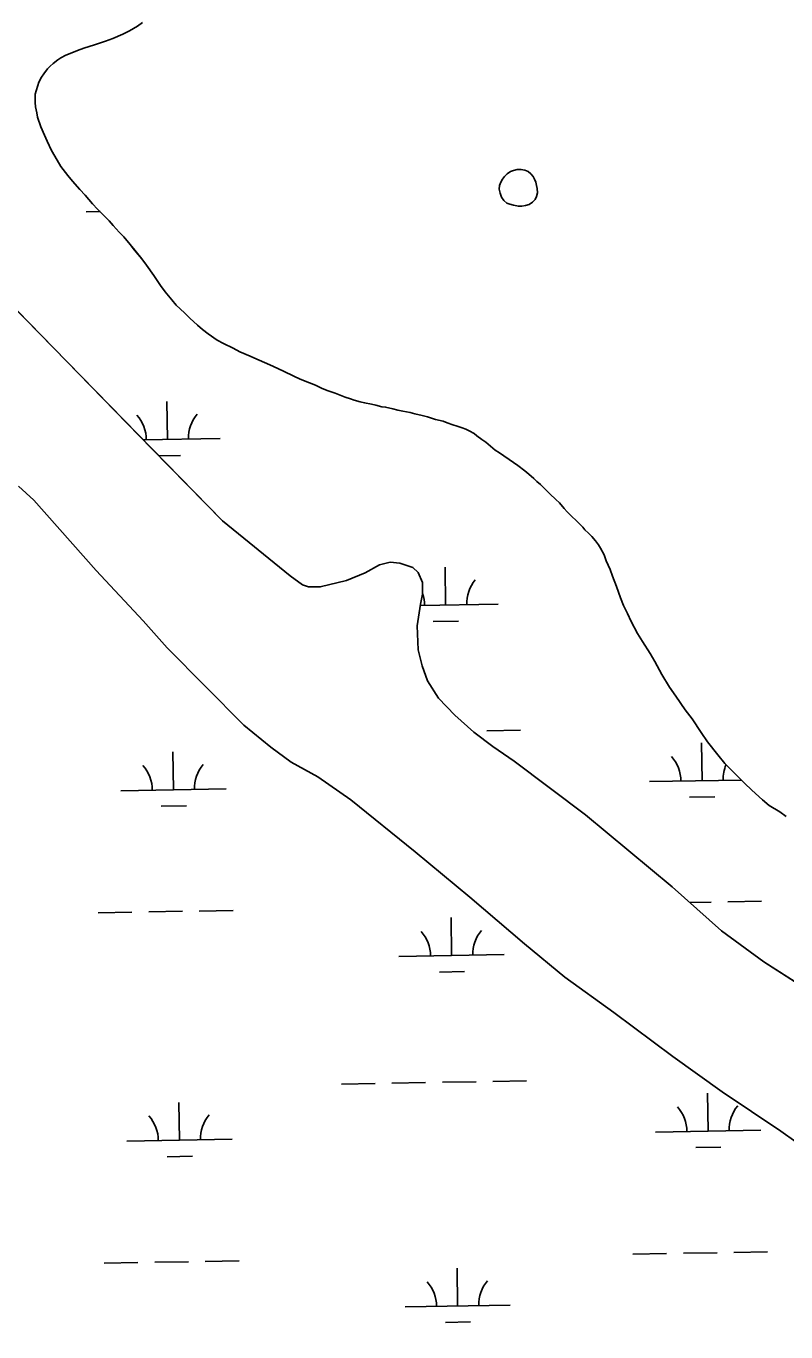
# Model space of a CAD drawing. Extents: x 3887375 to 3925618, y 296674 to 322633.
# Drawn here: x 3921816 to 3922538, y 306672 to 307912 of the extents above; entities that cross this region are included whole.
import ezdxf

# ---------------------------------------------------------------- set-up
doc = ezdxf.new("R2010")
doc.units = 0
doc.layers.add('V-TOPO-SHOR', color=7, linetype='Continuous')
doc.layers.add('V-WETL-SWMP', color=7, linetype='Continuous')

msp = doc.modelspace()

# ---------------------------------------------------------------- linework, layer by layer
at = {"layer": 'V-TOPO-SHOR'}
for points in [[(3922002.5, 307441.9), (3921935.6, 307510.4), (3921784.2, 307665.2), (3921734.8, 307729.1), (3921709.2, 307763.1), (3921697.3, 307782.8), (3921688.6, 307797.5), (3921679.5, 307813.6), (3921674, 307823.7), (3921670.4, 307832), (3921667.2, 307840.7), (3921667.6, 307841.1), (3921668.6, 307846.6), (3921670.4, 307850.8), (3921679.6, 307867.2), (3921773.8, 307953.3), (3921932.3, 308087.7), (3922032.9, 308178.8), (3922055.5, 308198.9), (3922125.3, 308251.5), (3922190, 308291.7), (3922242.8, 308326), (3922305.3, 308357.5), (3922432.2, 308417)], [(3921872.1, 307751), (3921867.3, 307756.3), (3921860.1, 307764.5), (3921855.7, 307769.8), (3921849.2, 307778.3), (3921845.6, 307784.3), (3921840.3, 307793.5), (3921836, 307802.2), (3921833.6, 307808), (3921830.3, 307816), (3921827.1, 307825.1), (3921826.2, 307829.2), (3921825, 307835), (3921824.8, 307839.1), (3921824.8, 307847.1), (3921825.7, 307850.2), (3921827.4, 307855.1), (3921828.4, 307858.2), (3921830.8, 307863), (3921833, 307866.4), (3921836.6, 307871), (3921839.1, 307873.4), (3921841.7, 307876.2), (3921846.3, 307879.6), (3921849.2, 307881.5), (3921854, 307883.9), (3921858.1, 307885.6), (3921865.1, 307888.5), (3921870.9, 307890.7), (3921881.1, 307893.8), (3921891.5, 307897.1), (3921898.5, 307899.8), (3921907.9, 307903.8), (3921914.2, 307907), (3921921.9, 307911.5), (3921926.7, 307915.1)], [(3922266.9, 307763.4), (3922265.6, 307760.1), (3922265.3, 307756.7), (3922266.1, 307752.9), (3922267.4, 307749.2), (3922269.7, 307745.9), (3922272.5, 307743.6), (3922275.5, 307742.4), (3922279, 307741.5), (3922283.6, 307740.6), (3922286.8, 307740.6), (3922290.4, 307741.2), (3922293.7, 307742.2), (3922296.9, 307744.3), (3922299.5, 307746.9), (3922300.8, 307749.8), (3922301.6, 307753.3), (3922301.4, 307757.4), (3922300.9, 307760.4), (3922300.2, 307763.4), (3922299, 307766.3), (3922297.5, 307768.9), (3922295.4, 307771.3), (3922292.9, 307773.4), (3922289.6, 307774.7), (3922286, 307775.5), (3922282.4, 307775.4), (3922278.8, 307774.6), (3922276, 307773.5), (3922272.8, 307771.3), (3922270.5, 307768.9), (3922268.4, 307766.4), (3922266.9, 307763.4)], [(3922383.4, 307361.5), (3922380.5, 307369), (3922376.6, 307379.6), (3922373, 307389.5), (3922370.6, 307395.8), (3922367, 307404), (3922364.9, 307409.8), (3922361.5, 307416.1), (3922359.6, 307419.2), (3922356.7, 307423.1), (3922353.3, 307427), (3922350, 307430.3), (3922346.8, 307433.5), (3922344.7, 307435.9), (3922341.8, 307438.8), (3922338.7, 307441.9), (3922334.1, 307446.5), (3922329.8, 307450.6), (3922327.1, 307453.8), (3922322.5, 307458.9), (3922319.2, 307462.2), (3922313.4, 307467.6), (3922309.8, 307471.2), (3922304.5, 307476.3), (3922301.1, 307479.4), (3922298.2, 307482.1), (3922293.4, 307486.2), (3922289.6, 307489.3), (3922283.1, 307494.4), (3922274.9, 307500.2), (3922269.8, 307503.8), (3922265.5, 307506.5), (3922261.6, 307508.9), (3922259.2, 307510.9), (3922252.7, 307516.7), (3922248.9, 307519.3), (3922244, 307522.5), (3922241.6, 307524.9), (3922236.8, 307527.3), (3922233.7, 307529), (3922230.1, 307530.2), (3922225.5, 307531.9), (3922221.4, 307533.1), (3922215.8, 307535.1), (3922212, 307536.5), (3922205, 307538.2), (3922197.3, 307540.7), (3922192.2, 307541.9), (3922185.2, 307543.6), (3922180.9, 307544.8), (3922173.9, 307546), (3922169.1, 307547), (3922164.2, 307548.2), (3922157.5, 307549.9), (3922153.9, 307550.2), (3922148.1, 307551.6), (3922144.2, 307552.6), (3922137.5, 307554.1), (3922133.4, 307555), (3922127.6, 307556.5), (3922124.2, 307557.7), (3922119.2, 307559.4), (3922115.8, 307560.6), (3922109.5, 307563), (3922102.1, 307565.7), (3922096.7, 307567.9), (3922091, 307570.6), (3922085.2, 307573), (3922076.5, 307576.4), (3922070.2, 307579.3), (3922060.4, 307584.1), (3922051, 307588.3), (3922044.7, 307591.2), (3922035.1, 307595.5), (3922028.8, 307598.2), (3922019.1, 307602.3), (3922012.9, 307605.7), (3922003.7, 307610.3), (3921997.5, 307613.5), (3921989, 307619.3), (3921983.7, 307623.6), (3921978.9, 307627.7), (3921971.7, 307634.3), (3921966.4, 307639.3), (3921958.7, 307646.6), (3921954.4, 307651.7), (3921948.1, 307659.4), (3921943.8, 307665.2), (3921937.5, 307674.9), (3921930.6, 307684.5), (3921926, 307690.6), (3921919.2, 307699), (3921914.9, 307704.3), (3921908.9, 307711.4), (3921904.6, 307715.9), (3921898.8, 307722.2), (3921894.9, 307726.6), (3921890.9, 307730.9), (3921884.1, 307737.9), (3921879.3, 307743), (3921872.1, 307751)], [(3921882.8, 307394.7), (3921823.5, 307461.6), (3921808.8, 307474.9)], [(3922002.5, 307441.9), (3922066.8, 307389.9), (3922078.5, 307381.2), (3922084.3, 307379.4), (3922095.5, 307379.3), (3922120.2, 307385.2), (3922138.2, 307392.7), (3922151.8, 307400.2), (3922161.8, 307402.7), (3922170.9, 307401.8), (3922183.2, 307397.8), (3922188.4, 307392.8), (3922192.4, 307383.3), (3922192.6, 307372.5), (3922190.7, 307362.8), (3922187.3, 307342.3), (3922188.5, 307319.4), (3922192.2, 307304.4), (3922197.4, 307290.2), (3922207.8, 307273.7), (3922223.2, 307257.4), (3922241.2, 307241.3), (3922259.3, 307227.9), (3922279.7, 307213.9), (3922347.3, 307162.8), (3922429.7, 307094.7), (3922476.5, 307052.8), (3922516.5, 307023.4), (3922572.2, 306987.6)], [(3922093.1, 307199.1), (3922067.7, 307212.8), (3922048.5, 307227.1), (3922022.8, 307247.9), (3921950.2, 307321.5), (3921927.2, 307346.9), (3921882.8, 307394.7)], [(3922537.8, 307161.4), (3922531.8, 307165.6), (3922521.6, 307171.9), (3922515.4, 307177.2), (3922505.3, 307186.4), (3922498.3, 307192.9), (3922487.2, 307204), (3922479.5, 307211.7), (3922472.8, 307219.7), (3922463.2, 307232.3), (3922457.1, 307241), (3922448.5, 307254), (3922442, 307262.7), (3922432.9, 307275.5), (3922427.1, 307284), (3922419.6, 307296.1), (3922413.2, 307308.4), (3922408.6, 307315.9), (3922401.4, 307327.5), (3922396.8, 307335), (3922390.6, 307346.3), (3922387, 307354), (3922383.4, 307361.5)], [(3922837.8, 306672.1), (3922828.1, 306679.4), (3922806.2, 306693.1), (3922784.9, 306706.8), (3922731.2, 306743.5), (3922682.7, 306768.9), (3922630.2, 306798.2), (3922589.9, 306821.2), (3922561.1, 306842.3), (3922532.8, 306862.6), (3922477.1, 306900.1), (3922430.1, 306933.5), (3922374.2, 306975.2), (3922327.5, 307008.8), (3922289.4, 307040.6), (3922237.6, 307084.9), (3922185.7, 307127.7), (3922124.6, 307177), (3922093.1, 307199.1)]]:
    msp.add_lwpolyline(points, dxfattribs=at)
at = {"layer": 'V-WETL-SWMP'}
for p, q in [((3921921.9, 307911.5), (3921914.2, 307907)), ((3921898.5, 307899.8), (3921891.5, 307897.1)), ((3921907.9, 307903.8), (3921898.5, 307899.8)), ((3921914.2, 307907), (3921907.9, 307903.8)), ((3921858.1, 307885.6), (3921854, 307883.9)), ((3921865.1, 307888.5), (3921858.1, 307885.6)), ((3921870.9, 307890.7), (3921865.1, 307888.5)), ((3921881.1, 307893.8), (3921870.9, 307890.7)), ((3921891.5, 307897.1), (3921881.1, 307893.8)), ((3921839.1, 307873.4), (3921836.6, 307871)), ((3921841.7, 307876.2), (3921839.1, 307873.4)), ((3921846.3, 307879.6), (3921841.7, 307876.2)), ((3921849.2, 307881.5), (3921846.3, 307879.6)), ((3921854, 307883.9), (3921849.2, 307881.5)), ((3921830.8, 307863), (3921828.4, 307858.2)), ((3921833, 307866.4), (3921830.8, 307863)), ((3921836.6, 307871), (3921833, 307866.4)), ((3921825.7, 307850.2), (3921824.8, 307847.1)), ((3921827.4, 307855.1), (3921825.7, 307850.2)), ((3921828.4, 307858.2), (3921827.4, 307855.1)), ((3921824.8, 307847.1), (3921824.8, 307839.1)), ((3921824.8, 307839.1), (3921825, 307835)), ((3921825, 307835), (3921826.2, 307829.2)), ((3921826.2, 307829.2), (3921827.1, 307825.1)), ((3921827.1, 307825.1), (3921830.3, 307816)), ((3921830.3, 307816), (3921833.6, 307808)), ((3921833.6, 307808), (3921836, 307802.2)), ((3921836, 307802.2), (3921840.3, 307793.5)), ((3921840.3, 307793.5), (3921845.6, 307784.3)), ((3921845.6, 307784.3), (3921849.2, 307778.3)), ((3921849.2, 307778.3), (3921855.7, 307769.8)), ((3921855.7, 307769.8), (3921860.1, 307764.5)), ((3921860.1, 307764.5), (3921867.3, 307756.3)), ((3921867.3, 307756.3), (3921872.1, 307751)), ((3921872.1, 307751), (3921879.3, 307743)), ((3921879.3, 307743), (3921884.1, 307737.9)), ((3921884.1, 307737.9), (3921890.9, 307730.9)), ((3921873.2, 307735.2), (3921886.5, 307735.5)), ((3921890.9, 307730.9), (3921894.9, 307726.6)), ((3921894.9, 307726.6), (3921898.8, 307722.2)), ((3921898.8, 307722.2), (3921904.6, 307715.9)), ((3921904.6, 307715.9), (3921908.9, 307711.4)), ((3921908.9, 307711.4), (3921914.9, 307704.3)), ((3921914.9, 307704.3), (3921919.3, 307699)), ((3921919.3, 307699), (3921926, 307690.6)), ((3921926, 307690.6), (3921930.6, 307684.5)), ((3921930.6, 307684.5), (3921937.5, 307674.9)), ((3921937.5, 307674.9), (3921943.8, 307665.2)), ((3921935.7, 307510.4), (3921784.2, 307665.2)), ((3921943.8, 307665.2), (3921948.1, 307659.4)), ((3921948.1, 307659.4), (3921954.4, 307651.7)), ((3921954.4, 307651.7), (3921958.7, 307646.6)), ((3921958.7, 307646.6), (3921966.4, 307639.3)), ((3921966.4, 307639.3), (3921971.7, 307634.3)), ((3921971.7, 307634.3), (3921978.9, 307627.7)), ((3921978.9, 307627.7), (3921983.7, 307623.6)), ((3921983.7, 307623.6), (3921989, 307619.3)), ((3921989, 307619.3), (3921997.5, 307613.5)), ((3921997.5, 307613.5), (3922003.7, 307610.3)), ((3922003.7, 307610.3), (3922012.9, 307605.7)), ((3922012.9, 307605.7), (3922019.1, 307602.3)), ((3922019.1, 307602.3), (3922028.8, 307598.2)), ((3922028.8, 307598.2), (3922035.1, 307595.5)), ((3922035.1, 307595.5), (3922044.7, 307591.2)), ((3922044.7, 307591.2), (3922051, 307588.3)), ((3922051, 307588.3), (3922060.4, 307584.1)), ((3922060.4, 307584.1), (3922070.2, 307579.3)), ((3922070.2, 307579.3), (3922076.5, 307576.4)), ((3922076.5, 307576.4), (3922085.2, 307573)), ((3922085.2, 307573), (3922091, 307570.6)), ((3922091, 307570.6), (3922096.7, 307567.9)), ((3922096.7, 307567.9), (3922102.1, 307565.7)), ((3922102.1, 307565.7), (3922109.5, 307563)), ((3922109.5, 307563), (3922115.8, 307560.6)), ((3921950.3, 307519.3), (3921949.7, 307555.3)), ((3922115.8, 307560.6), (3922119.2, 307559.4)), ((3922119.2, 307559.4), (3922124.2, 307557.7)), ((3922124.2, 307557.7), (3922127.6, 307556.5)), ((3922127.6, 307556.5), (3922133.4, 307555)), ((3922133.4, 307555), (3922137.5, 307554.1)), ((3922137.5, 307554.1), (3922144.2, 307552.6)), ((3922144.2, 307552.6), (3922148.1, 307551.6)), ((3922148.1, 307551.6), (3922153.9, 307550.2)), ((3922153.9, 307550.2), (3922157.5, 307549.9)), ((3922157.5, 307549.9), (3922164.2, 307548.2)), ((3922164.2, 307548.2), (3922169.1, 307547)), ((3922169.1, 307547), (3922173.9, 307546)), ((3922173.9, 307546), (3922180.9, 307544.8)), ((3922180.9, 307544.8), (3922185.2, 307543.6)), ((3922185.2, 307543.6), (3922192.2, 307541.9)), ((3922192.2, 307541.9), (3922197.3, 307540.7)), ((3922197.3, 307540.7), (3922205, 307538.2)), ((3922205, 307538.2), (3922212, 307536.5)), ((3922212, 307536.5), (3922215.8, 307535.1)), ((3922215.8, 307535.1), (3922221.4, 307533.1)), ((3922221.4, 307533.1), (3922225.5, 307531.9)), ((3922225.5, 307531.9), (3922230.1, 307530.2)), ((3922230.1, 307530.2), (3922233.7, 307529)), ((3922233.7, 307529), (3922236.8, 307527.3)), ((3922236.8, 307527.3), (3922241.6, 307524.9)), ((3921927.3, 307518.9), (3922000.3, 307520.1)), ((3922241.6, 307524.9), (3922244, 307522.5)), ((3922244, 307522.5), (3922248.9, 307519.3)), ((3922248.9, 307519.3), (3922252.7, 307516.7)), ((3922252.7, 307516.7), (3922259.2, 307510.9)), ((3922002.5, 307441.9), (3921935.7, 307510.4)), ((3921942.2, 307503.7), (3921962.6, 307504.1)), ((3922259.2, 307510.9), (3922261.6, 307508.9)), ((3922261.6, 307508.9), (3922265.5, 307506.5)), ((3922265.5, 307506.5), (3922269.8, 307503.8)), ((3922269.8, 307503.8), (3922274.9, 307500.2)), ((3922274.9, 307500.2), (3922283.1, 307494.4)), ((3922283.1, 307494.4), (3922289.6, 307489.3)), ((3922289.6, 307489.3), (3922293.4, 307486.2)), ((3922293.4, 307486.2), (3922298.2, 307482.1)), ((3922298.2, 307482.1), (3922301.1, 307479.4)), ((3922301.1, 307479.4), (3922304.5, 307476.3)), ((3922304.5, 307476.3), (3922309.8, 307471.2)), ((3921808.8, 307474.9), (3921823.5, 307461.6)), ((3922309.8, 307471.2), (3922313.4, 307467.6)), ((3922313.4, 307467.6), (3922319.2, 307462.2)), ((3921823.5, 307461.6), (3921882.8, 307394.7)), ((3922319.2, 307462.2), (3922322.5, 307458.9)), ((3922322.5, 307458.9), (3922327.1, 307453.8)), ((3922327.1, 307453.8), (3922329.8, 307450.6)), ((3922066.8, 307389.9), (3922002.5, 307441.9)), ((3922329.8, 307450.6), (3922334.1, 307446.5)), ((3922334.1, 307446.5), (3922338.7, 307441.9)), ((3922338.7, 307441.9), (3922341.8, 307438.8)), ((3922341.8, 307438.8), (3922344.7, 307435.9)), ((3922344.7, 307435.9), (3922346.8, 307433.5)), ((3922346.8, 307433.5), (3922350, 307430.3)), ((3922350, 307430.3), (3922353.3, 307427)), ((3922353.3, 307427), (3922356.7, 307423.1)), ((3922356.7, 307423.1), (3922359.6, 307419.2)), ((3922359.6, 307419.2), (3922361.5, 307416.1)), ((3922361.5, 307416.1), (3922364.9, 307409.8)), ((3922161.8, 307402.7), (3922151.8, 307400.2)), ((3922170.9, 307401.8), (3922161.8, 307402.7)), ((3922183.2, 307397.8), (3922170.9, 307401.8)), ((3922364.9, 307409.8), (3922367, 307404)), ((3922367, 307404), (3922370.6, 307395.8)), ((3921882.8, 307394.7), (3921927.2, 307346.9)), ((3922078.5, 307381.2), (3922066.8, 307389.9)), ((3922138.2, 307392.7), (3922120.2, 307385.2)), ((3922151.8, 307400.2), (3922138.2, 307392.7)), ((3922188.4, 307392.8), (3922183.2, 307397.8)), ((3922192.4, 307383.3), (3922188.4, 307392.8)), ((3922214.5, 307361.9), (3922213.9, 307397.9)), ((3922370.6, 307395.8), (3922373, 307389.5)), ((3922373, 307389.5), (3922376.6, 307379.6)), ((3922084.3, 307379.4), (3922078.5, 307381.2)), ((3922095.5, 307379.3), (3922084.3, 307379.4)), ((3922120.2, 307385.2), (3922095.5, 307379.3)), ((3922192.6, 307372.5), (3922192.4, 307383.3)), ((3922376.6, 307379.6), (3922380.5, 307369)), ((3922190.7, 307362.8), (3922192.6, 307372.5)), ((3922380.5, 307369), (3922383.4, 307361.5)), ((3922187.3, 307342.3), (3922190.7, 307362.8)), ((3922190.5, 307361.5), (3922264.5, 307362.8)), ((3922383.4, 307361.5), (3922387, 307354)), ((3922387, 307354), (3922390.6, 307346.3)), ((3921927.2, 307346.9), (3921950.2, 307321.5)), ((3922188.5, 307319.4), (3922187.3, 307342.3)), ((3922202.8, 307346.3), (3922226.8, 307346.7)), ((3922390.6, 307346.3), (3922396.8, 307335)), ((3922396.8, 307335), (3922401.4, 307327.5)), ((3922401.4, 307327.5), (3922408.6, 307315.9)), ((3921950.2, 307321.5), (3922022.8, 307247.9)), ((3922192.2, 307304.4), (3922188.5, 307319.4)), ((3922408.6, 307315.9), (3922413.2, 307308.4)), ((3922197.4, 307290.2), (3922192.2, 307304.4)), ((3922413.2, 307308.4), (3922419.6, 307296.1)), ((3922207.8, 307273.7), (3922197.4, 307290.2)), ((3922419.6, 307296.1), (3922427.1, 307284)), ((3922427.1, 307284), (3922432.9, 307275.5)), ((3922223.2, 307257.4), (3922207.8, 307273.7)), ((3922432.9, 307275.5), (3922442, 307262.7)), ((3922241.2, 307241.3), (3922223.2, 307257.4)), ((3922442, 307262.7), (3922448.5, 307254)), ((3922448.5, 307254), (3922457.1, 307241)), ((3922022.8, 307247.9), (3922048.5, 307227.1)), ((3922259.3, 307227.9), (3922241.2, 307241.3)), ((3922253.7, 307242.5), (3922285.7, 307243.1)), ((3922457.1, 307241), (3922463.2, 307232.3)), ((3922279.7, 307213.9), (3922259.3, 307227.9)), ((3922457.9, 307195.3), (3922457.3, 307231.3)), ((3922463.2, 307232.3), (3922472.8, 307219.7)), ((3921956, 307186.7), (3921955.4, 307222.7)), ((3922048.5, 307227.1), (3922067.7, 307212.8)), ((3922472.8, 307219.7), (3922479.5, 307211.7)), ((3922067.7, 307212.8), (3922093.1, 307199.1)), ((3922347.3, 307162.8), (3922279.7, 307213.9)), ((3922479.5, 307211.7), (3922487.2, 307204)), ((3922487.2, 307204), (3922498.3, 307192.9)), ((3922093.1, 307199.1), (3922124.6, 307177)), ((3922407.9, 307194.4), (3922495.3, 307195.9)), ((3922498.3, 307192.9), (3922505.3, 307186.4)), ((3921906.1, 307185.8), (3922006, 307187.5)), ((3922446.1, 307179.6), (3922470.1, 307180)), ((3922505.3, 307186.4), (3922515.4, 307177.2)), ((3921944.3, 307171), (3921968.3, 307171.4)), ((3922124.6, 307177), (3922185.7, 307127.7)), ((3922515.4, 307177.2), (3922521.6, 307171.9)), ((3922521.6, 307171.9), (3922531.8, 307165.6)), ((3922429.7, 307094.7), (3922347.3, 307162.8)), ((3922531.8, 307165.6), (3922537.8, 307161.4)), ((3922185.7, 307127.7), (3922237.6, 307084.9)), ((3922476.5, 307052.8), (3922429.7, 307094.7)), ((3922237.6, 307084.9), (3922289.4, 307040.6)), ((3922446.6, 307079.6), (3922466.5, 307080)), ((3922482.5, 307080.2), (3922514.4, 307080.8)), ((3921884.6, 307070), (3921916.6, 307070.5)), ((3921932.6, 307070.8), (3921964.6, 307071.4)), ((3921980.6, 307071.6), (3922012.6, 307072.2)), ((3922220.2, 307029.3), (3922219.6, 307065.3)), ((3922516.5, 307023.4), (3922476.5, 307052.8)), ((3922170.2, 307028.4), (3922270.2, 307030.2)), ((3922289.4, 307040.6), (3922327.5, 307008.8)), ((3922572.2, 306987.6), (3922516.5, 307023.4)), ((3922208.5, 307013.7), (3922232.5, 307014.1)), ((3922327.5, 307008.8), (3922374.2, 306975.2)), ((3922374.2, 306975.2), (3922430.1, 306933.5)), ((3922430.1, 306933.5), (3922477.1, 306900.1)), ((3922115.5, 306907.4), (3922147.5, 306908)), ((3922163.4, 306908.2), (3922195.4, 306908.8)), ((3922211.4, 306909.1), (3922243.4, 306909.6)), ((3922259.4, 306909.9), (3922291.4, 306910.4)), ((3922463.6, 306862.6), (3922463, 306898.6)), ((3922477.1, 306900.1), (3922532.8, 306862.6)), ((3921961.8, 306854), (3921961.1, 306890)), ((3922413.6, 306861.8), (3922513.6, 306863.5)), ((3922532.8, 306862.6), (3922561.1, 306842.3)), ((3921911.8, 306853.2), (3922011.8, 306854.9)), ((3922451.9, 306847), (3922475.9, 306847.4)), ((3921950, 306838.4), (3921974, 306838.8)), ((3922392.2, 306746), (3922424.2, 306746.5)), ((3922440.2, 306746.8), (3922472.2, 306747.3)), ((3922488.2, 306747.6), (3922520.2, 306748.2)), ((3921890.3, 306737.4), (3921922.3, 306737.9)), ((3921938.3, 306738.2), (3921970.3, 306738.7)), ((3921986.3, 306739), (3922018.3, 306739.6)), ((3922225.9, 306696.7), (3922225.3, 306732.7)), ((3922175.9, 306695.8), (3922275.9, 306697.5)), ((3922214.2, 306681), (3922238.2, 306681.5))]:
    msp.add_line(p, q, dxfattribs=at)
msp.add_lwpolyline([(3922265.6, 307760.1), (3922266.9, 307763.4), (3922268.4, 307766.4), (3922270.5, 307768.9), (3922272.8, 307771.3), (3922276, 307773.5), (3922278.8, 307774.6), (3922282.4, 307775.4), (3922286, 307775.5), (3922289.6, 307774.7), (3922292.9, 307773.4), (3922295.4, 307771.3), (3922297.5, 307768.9), (3922299, 307766.3), (3922300.2, 307763.4), (3922300.9, 307760.4), (3922301.4, 307757.4), (3922301.6, 307753.3), (3922300.8, 307749.8), (3922299.5, 307746.9), (3922296.9, 307744.3), (3922293.7, 307742.2), (3922290.4, 307741.2), (3922286.8, 307740.6), (3922283.6, 307740.6), (3922279, 307741.5), (3922275.5, 307742.4), (3922272.5, 307743.6), (3922269.7, 307745.9), (3922267.4, 307749.2), (3922266.1, 307752.9), (3922265.3, 307756.7)], close=True, dxfattribs=at)
for centre, start, end in [((3921895.1, 307518.8), 0.2115, 41.7552), ((3922005.6, 307520.7), 140.2115, 181.7552), ((3922269.7, 307363.4), 140.2115, 181.7552), ((3922159.3, 307361.5), 0.2115, 19.022), ((3922402.6, 307194.8), 0.2115, 41.7552), ((3921900.8, 307186.2), 0.2115, 41.7552), ((3922011.3, 307188.1), 140.2115, 181.7552), ((3922513.1, 307196.7), 156.8387, 181.7552), ((3922165, 307028.8), 0.2115, 41.7552), ((3922275.5, 307030.7), 140.2115, 181.7552), ((3922408.3, 306862.2), 0.2115, 41.7552), ((3922518.8, 306864.1), 140.2115, 181.7552), ((3921906.5, 306853.6), 0.2115, 41.7552), ((3922017, 306855.5), 140.2115, 181.7552), ((3922281.2, 306698.1), 140.2115, 181.7552), ((3922170.7, 306696.2), 0.2115, 41.7552)]:
    msp.add_arc(centre, 35.2, start, end, dxfattribs=at)

doc.saveas('drawing.dxf')
